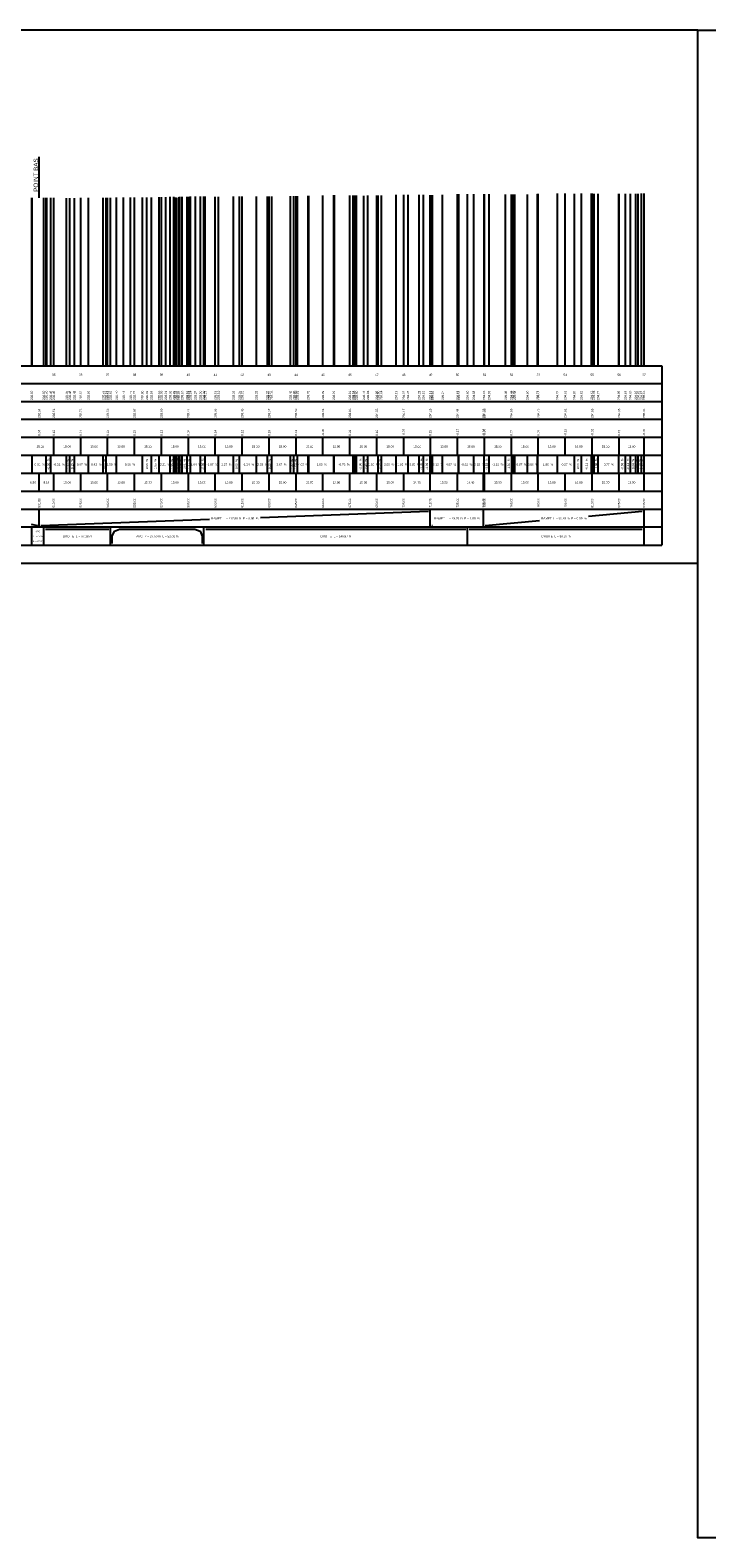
# Model space of a CAD drawing. Extents: x 1616800 to 1632437, y 2248456 to 2251974.
# Tile 353 of 399: x 1620094 to 1620472, y 2249834 to 2250674. Entities that reach past the tile are written whole.
import ezdxf
from ezdxf.enums import TextEntityAlignment as Align

# ---------------------------------------------------------------- set-up
doc = ezdxf.new("R2010")
doc.units = 0
doc.header["$LTSCALE"] = 2
for name, color, linetype in [('01-PAP PTS HAUT PTS BAS PL', 5, 'CONTINUOUS'), ('X-PAP-PL_PL_1_Constructions', 7, 'CONTINUOUS'), ('X-PAP-PL_PL_1_Rappels', 7, 'CONTINUOUS'), ('X-PAP-PL_PL_1_Textes', 7, 'CONTINUOUS'), ('X-PAP-PL_PT_1_MiseEnPage', 7, 'CONTINUOUS')]:
    doc.layers.add(name, color=color, linetype=linetype)
doc.styles.add('arial-200-2mm', font='arial.ttf')
doc.styles.get("Standard").update_dxf_attribs({"font": 'arial.ttf'})

msp = doc.modelspace()

# ---------------------------------------------------------------- linework, layer by layer
at = {"layer": '01-PAP PTS HAUT PTS BAS PL', "color": 1}
msp.add_line((1620099.4901, 2250580.613), (1620099.4901, 2250603.5569), dxfattribs=at)
at = {"layer": 'X-PAP-PL_PL_1_Constructions'}
for p, q in [((1619517.6269, 2250487.0711), (1620446.528, 2250487.0711)), ((1620446.528, 2250487.0711), (1620446.528, 2250387.0711)), ((1620446.528, 2250477.0711), (1619517.6269, 2250477.0711)), ((1620446.528, 2250467.0711), (1619517.6269, 2250467.0711)), ((1620446.528, 2250457.0711), (1619517.6269, 2250457.0711)), ((1620446.528, 2250447.0711), (1619517.6269, 2250447.0711)), ((1620446.528, 2250437.0711), (1619517.6269, 2250437.0711)), ((1620446.528, 2250427.0711), (1619517.6269, 2250427.0711)), ((1620446.528, 2250417.0711), (1619517.6269, 2250417.0711)), ((1620446.528, 2250407.0711), (1619517.6269, 2250407.0711)), ((1620446.528, 2250397.0711), (1619517.6269, 2250397.0711)), ((1619517.6269, 2250387.0711), (1620446.528, 2250387.0711))]:
    msp.add_line(p, q, dxfattribs=at)
at = {"layer": 'X-PAP-PL_PL_1_Constructions', "color": 7}
for p, q in [((1620107.6269, 2250437.0711), (1620107.6269, 2250447.0711)), ((1620122.6269, 2250437.0711), (1620122.6269, 2250447.0711)), ((1620137.6269, 2250437.0711), (1620137.6269, 2250447.0711)), ((1620152.6269, 2250437.0711), (1620152.6269, 2250447.0711)), ((1620167.6269, 2250437.0711), (1620167.6269, 2250447.0711)), ((1620182.6269, 2250437.0711), (1620182.6269, 2250447.0711)), ((1620197.6269, 2250437.0711), (1620197.6269, 2250447.0711)), ((1620212.6269, 2250437.0711), (1620212.6269, 2250447.0711)), ((1620227.6269, 2250437.0711), (1620227.6269, 2250447.0711)), ((1620242.6269, 2250437.0711), (1620242.6269, 2250447.0711)), ((1620257.6269, 2250437.0711), (1620257.6269, 2250447.0711)), ((1620272.6269, 2250437.0711), (1620272.6269, 2250447.0711)), ((1620287.6269, 2250437.0711), (1620287.6269, 2250447.0711)), ((1620302.6269, 2250437.0711), (1620302.6269, 2250447.0711)), ((1620317.6269, 2250437.0711), (1620317.6269, 2250447.0711)), ((1620332.6269, 2250437.0711), (1620332.6269, 2250447.0711)), ((1620347.6269, 2250437.0711), (1620347.6269, 2250447.0711)), ((1620362.6269, 2250437.0711), (1620362.6269, 2250447.0711)), ((1620377.6269, 2250437.0711), (1620377.6269, 2250447.0711)), ((1620392.6269, 2250437.0711), (1620392.6269, 2250447.0711)), ((1620407.6269, 2250437.0711), (1620407.6269, 2250447.0711)), ((1620422.6269, 2250437.0711), (1620422.6269, 2250447.0711)), ((1620436.528, 2250437.0711), (1620436.528, 2250447.0711)), ((1620095.665, 2250427.0711), (1620095.665, 2250437.0711)), ((1620103.4447, 2250427.0711), (1620103.4447, 2250437.0711)), ((1620105.9541, 2250427.0711), (1620105.9541, 2250437.0711)), ((1620114.7889, 2250427.0711), (1620114.7889, 2250437.0711)), ((1620116.5414, 2250427.0711), (1620116.5414, 2250437.0711)), ((1620119.1658, 2250427.0711), (1620119.1658, 2250437.0711)), ((1620126.9932, 2250427.0711), (1620126.9932, 2250437.0711)), ((1620135.1966, 2250427.0711), (1620135.1966, 2250437.0711)), ((1620136.7956, 2250427.0711), (1620136.7956, 2250437.0711)), ((1620142.6588, 2250427.0711), (1620142.6588, 2250437.0711)), ((1620157.0162, 2250427.0711), (1620157.0162, 2250437.0711)), ((1620162.0935, 2250427.0711), (1620162.0935, 2250437.0711)), ((1620166.2853, 2250427.0711), (1620166.2853, 2250437.0711)), ((1620172.5169, 2250427.0711), (1620172.5169, 2250437.0711)), ((1620174.5859, 2250427.0711), (1620174.5859, 2250437.0711)), ((1620175.5604, 2250427.0711), (1620175.5604, 2250437.0711)), ((1620176.1866, 2250427.0711), (1620176.1866, 2250437.0711)), ((1620177.4369, 2250427.0711), (1620177.4369, 2250437.0711)), ((1620177.9296, 2250427.0711), (1620177.9296, 2250437.0711)), ((1620179.1448, 2250427.0711), (1620179.1448, 2250437.0711)), ((1620181.9582, 2250427.0711), (1620181.9582, 2250437.0711)), ((1620183.7786, 2250427.0711), (1620183.7786, 2250437.0711)), ((1620189.4185, 2250427.0711), (1620189.4185, 2250437.0711)), ((1620191.9613, 2250427.0711), (1620191.9613, 2250437.0711)), ((1620199.4143, 2250427.0711), (1620199.4143, 2250437.0711)), ((1620207.8151, 2250427.0711), (1620207.8151, 2250437.0711)), ((1620211.162, 2250427.0711), (1620211.162, 2250437.0711)), ((1620220.58, 2250427.0711), (1620220.58, 2250437.0711)), ((1620226.6941, 2250427.0711), (1620226.6941, 2250437.0711)), ((1620229.0523, 2250427.0711), (1620229.0523, 2250437.0711)), ((1620239.553, 2250427.0711), (1620239.553, 2250437.0711)), ((1620241.4849, 2250427.0711), (1620241.4849, 2250437.0711)), ((1620243.3972, 2250427.0711), (1620243.3972, 2250437.0711)), ((1620249.3872, 2250427.0711), (1620249.3872, 2250437.0711)), ((1620249.7593, 2250427.0711), (1620249.7593, 2250437.0711)), ((1620263.6981, 2250427.0711), (1620263.6981, 2250437.0711)), ((1620263.8495, 2250427.0711), (1620263.8495, 2250437.0711)), ((1620274.4743, 2250427.0711), (1620274.4743, 2250437.0711)), ((1620275.1736, 2250427.0711), (1620275.1736, 2250437.0711)), ((1620276.3626, 2250427.0711), (1620276.3626, 2250437.0711)), ((1620280.4443, 2250427.0711), (1620280.4443, 2250437.0711)), ((1620282.6794, 2250427.0711), (1620282.6794, 2250437.0711)), ((1620288.4433, 2250427.0711), (1620288.4433, 2250437.0711)), ((1620290.1486, 2250427.0711), (1620290.1486, 2250437.0711)), ((1620298.4415, 2250427.0711), (1620298.4415, 2250437.0711)), ((1620305.0083, 2250427.0711), (1620305.0083, 2250437.0711)), ((1620311.2224, 2250427.0711), (1620311.2224, 2250437.0711)), ((1620313.6588, 2250427.0711), (1620313.6588, 2250437.0711)), ((1620317.3726, 2250427.0711), (1620317.3726, 2250437.0711)), ((1620318.1631, 2250427.0711), (1620318.1631, 2250437.0711)), ((1620318.6832, 2250427.0711), (1620318.6832, 2250437.0711)), ((1620324.2858, 2250427.0711), (1620324.2858, 2250437.0711)), ((1620333.2226, 2250427.0711), (1620333.2226, 2250437.0711)), ((1620333.3468, 2250427.0711), (1620333.3468, 2250437.0711)), ((1620341.6569, 2250427.0711), (1620341.6569, 2250437.0711)), ((1620347.3788, 2250427.0711), (1620347.3788, 2250437.0711)), ((1620350.1985, 2250427.0711), (1620350.1985, 2250437.0711)), ((1620359.3908, 2250427.0711), (1620359.3908, 2250437.0711)), ((1620362.9195, 2250427.0711), (1620362.9195, 2250437.0711)), ((1620363.717, 2250427.0711), (1620363.717, 2250437.0711)), ((1620364.5412, 2250427.0711), (1620364.5412, 2250437.0711)), ((1620371.5709, 2250427.0711), (1620371.5709, 2250437.0711)), ((1620377.0841, 2250427.0711), (1620377.0841, 2250437.0711)), ((1620377.2941, 2250427.0711), (1620377.2941, 2250437.0711)), ((1620388.248, 2250427.0711), (1620388.248, 2250437.0711)), ((1620397.728, 2250427.0711), (1620397.728, 2250437.0711)), ((1620401.7124, 2250427.0711), (1620401.7124, 2250437.0711)), ((1620407.3412, 2250427.0711), (1620407.3412, 2250437.0711)), ((1620408.4539, 2250427.0711), (1620408.4539, 2250437.0711)), ((1620408.7361, 2250427.0711), (1620408.7361, 2250437.0711)), ((1620410.9285, 2250427.0711), (1620410.9285, 2250437.0711)), ((1620422.4322, 2250427.0711), (1620422.4322, 2250437.0711)), ((1620426.2231, 2250427.0711), (1620426.2231, 2250437.0711)), ((1620428.9197, 2250427.0711), (1620428.9197, 2250437.0711)), ((1620431.9748, 2250427.0711), (1620431.9748, 2250437.0711)), ((1620433.2976, 2250427.0711), (1620433.2976, 2250437.0711)), ((1620435.1396, 2250427.0711), (1620435.1396, 2250437.0711)), ((1620436.528, 2250427.0711), (1620436.528, 2250437.0711)), ((1620099.4901, 2250417.0711), (1620099.4901, 2250427.0711)), ((1620107.6269, 2250417.0711), (1620107.6269, 2250427.0711)), ((1620122.6269, 2250417.0711), (1620122.6269, 2250427.0711)), ((1620137.6269, 2250417.0711), (1620137.6269, 2250427.0711)), ((1620152.6269, 2250417.0711), (1620152.6269, 2250427.0711)), ((1620167.6269, 2250417.0711), (1620167.6269, 2250427.0711)), ((1620182.6269, 2250417.0711), (1620182.6269, 2250427.0711)), ((1620197.6269, 2250417.0711), (1620197.6269, 2250427.0711)), ((1620212.6269, 2250417.0711), (1620212.6269, 2250427.0711)), ((1620227.6269, 2250417.0711), (1620227.6269, 2250427.0711)), ((1620242.6269, 2250417.0711), (1620242.6269, 2250427.0711)), ((1620257.6269, 2250417.0711), (1620257.6269, 2250427.0711)), ((1620272.6269, 2250417.0711), (1620272.6269, 2250427.0711)), ((1620287.6269, 2250417.0711), (1620287.6269, 2250427.0711)), ((1620302.6269, 2250417.0711), (1620302.6269, 2250427.0711)), ((1620317.3726, 2250417.0711), (1620317.3726, 2250427.0711)), ((1620332.6269, 2250417.0711), (1620332.6269, 2250427.0711)), ((1620347.0764, 2250417.0711), (1620347.0764, 2250427.0711)), ((1620347.6269, 2250417.0711), (1620347.6269, 2250427.0711)), ((1620362.6269, 2250417.0711), (1620362.6269, 2250427.0711)), ((1620377.6269, 2250417.0711), (1620377.6269, 2250427.0711)), ((1620392.6269, 2250417.0711), (1620392.6269, 2250427.0711)), ((1620407.6269, 2250417.0711), (1620407.6269, 2250427.0711)), ((1620422.6269, 2250417.0711), (1620422.6269, 2250427.0711)), ((1620436.528, 2250417.0711), (1620436.528, 2250427.0711)), ((1620099.4901, 2250397.0711), (1620099.4901, 2250407.0711)), ((1620317.3726, 2250397.0711), (1620317.3726, 2250407.0711)), ((1620347.0764, 2250397.0711), (1620347.0764, 2250407.0711)), ((1620436.528, 2250397.0711), (1620436.528, 2250407.0711)), ((1620095.3751, 2250387.0711), (1620095.3751, 2250397.0711)), ((1620102.0712, 2250387.0711), (1620102.0712, 2250397.0711)), ((1620139.2556, 2250387.0711), (1620139.2556, 2250397.0711)), ((1620191.2805, 2250387.0711), (1620191.2805, 2250397.0711)), ((1620338.1548, 2250387.0711), (1620338.1548, 2250397.0711)), ((1620436.528, 2250387.0711), (1620436.528, 2250397.0711))]:
    msp.add_line(p, q, dxfattribs=at)
at = {"layer": 'X-PAP-PL_PL_1_Constructions', "color": 1}
for p, q in [((1620222.7341, 2250402.6011), (1620316.3726, 2250406.0711)), ((1620346.0611, 2250406.0667), (1620346.0764, 2250406.0711)), ((1620405.6388, 2250403.3369), (1620435.528, 2250406.0711)), ((1620094.9868, 2250398.875), (1620098.4901, 2250398.0711)), ((1620100.4901, 2250398.0711), (1620194.3635, 2250401.5498)), ((1620318.3726, 2250398.0711), (1620318.6229, 2250398.1434)), ((1620348.0764, 2250398.0711), (1620378.2006, 2250400.8268))]:
    msp.add_line(p, q, dxfattribs=at)
at = {"layer": 'X-PAP-PL_PL_1_Constructions', "flags": 128}
msp.add_lwpolyline([(1619497.6269, 2250377.0711), (1620466.528, 2250377.0711), (1620466.528, 2250674.0711), (1619497.6269, 2250674.0711)], close=True, dxfattribs=at)
at = {"layer": 'X-PAP-PL_PL_1_Constructions', "color": 8, "flags": 128}
for points in [[(1620103.0712, 2250396.0711), (1620138.2556, 2250396.0711)], [(1620140.2556, 2250388.0711), (1620140.2556, 2250392.0711), (1620141.4272, 2250394.8995), (1620144.2556, 2250396.0711), (1620186.2805, 2250396.0711), (1620189.1089, 2250394.8995), (1620190.2805, 2250392.0711), (1620190.2805, 2250388.0711)], [(1620192.2805, 2250396.0711), (1620337.1548, 2250396.0711)], [(1620339.1548, 2250396.0711), (1620435.528, 2250396.0711)]]:
    msp.add_lwpolyline(points, dxfattribs=at)
at = {"layer": 'X-PAP-PL_PL_1_Rappels', "color": 7, "linetype": 'Continuous'}
for p, q in [((1620095.3751, 2250487.0711), (1620095.3751, 2250580.5753)), ((1620095.665, 2250487.0711), (1620095.665, 2250580.5742)), ((1620102.0712, 2250487.0711), (1620102.0712, 2250580.5755)), ((1620103.4447, 2250487.0711), (1620103.4447, 2250580.575)), ((1620103.8153, 2250487.0711), (1620103.8153, 2250580.5734)), ((1620105.9541, 2250487.0711), (1620105.9541, 2250580.5658)), ((1620107.6269, 2250487.0711), (1620107.6269, 2250580.5572)), ((1620107.6269, 2250487.0711), (1620107.6269, 2250580.5572)), ((1620114.7889, 2250487.0711), (1620114.7889, 2250580.5204)), ((1620116.5414, 2250487.0711), (1620116.5414, 2250580.5505)), ((1620119.1658, 2250487.0711), (1620119.1658, 2250580.5556)), ((1620122.6269, 2250487.0711), (1620122.6269, 2250580.589)), ((1620122.6269, 2250487.0711), (1620122.6269, 2250580.589)), ((1620126.9932, 2250487.0711), (1620126.9932, 2250580.6311)), ((1620135.1966, 2250487.0711), (1620135.1966, 2250580.6653)), ((1620136.7956, 2250487.0711), (1620136.7956, 2250580.681)), ((1620137.6269, 2250487.0711), (1620137.6269, 2250580.6932)), ((1620137.6269, 2250487.0711), (1620137.6269, 2250580.6932)), ((1620139.2556, 2250487.0711), (1620139.2556, 2250580.7173)), ((1620142.6588, 2250487.0711), (1620142.6588, 2250580.7691)), ((1620146.5494, 2250487.0711), (1620146.5494, 2250580.7967)), ((1620150.4401, 2250487.0711), (1620150.4401, 2250580.8244)), ((1620152.6269, 2250487.0711), (1620152.6269, 2250580.8379)), ((1620152.6269, 2250487.0711), (1620152.6269, 2250580.8379)), ((1620157.0162, 2250487.0711), (1620157.0162, 2250580.8666)), ((1620159.5548, 2250487.0711), (1620159.5548, 2250580.8911)), ((1620162.0935, 2250487.0711), (1620162.0935, 2250580.9155)), ((1620166.2853, 2250487.0711), (1620166.2853, 2250580.9972)), ((1620167.6269, 2250487.0711), (1620167.6269, 2250581.0272)), ((1620167.6269, 2250487.0711), (1620167.6269, 2250581.0272)), ((1620170.0719, 2250487.0711), (1620170.0719, 2250581.0811)), ((1620172.5169, 2250487.0711), (1620172.5169, 2250581.1349)), ((1620174.5859, 2250487.0711), (1620174.5859, 2250581.1637)), ((1620175.5604, 2250487.0711), (1620175.5604, 2250580.8397)), ((1620176.1866, 2250487.0711), (1620176.1866, 2250580.6655)), ((1620177.4369, 2250487.0711), (1620177.4369, 2250580.9381)), ((1620177.9296, 2250487.0711), (1620177.9296, 2250581.1435)), ((1620179.1448, 2250487.0711), (1620179.1448, 2250581.171)), ((1620181.9582, 2250487.0711), (1620181.9582, 2250581.2276)), ((1620182.6269, 2250487.0711), (1620182.6269, 2250581.2597)), ((1620182.6269, 2250487.0711), (1620182.6269, 2250581.2597)), ((1620183.7786, 2250487.0711), (1620183.7786, 2250581.3141)), ((1620186.5986, 2250487.0711), (1620186.5986, 2250581.3436)), ((1620189.4185, 2250487.0711), (1620189.4185, 2250581.373)), ((1620191.2805, 2250487.0711), (1620191.2805, 2250581.3677)), ((1620191.9613, 2250487.0711), (1620191.9613, 2250581.3654)), ((1620197.6269, 2250487.0711), (1620197.6269, 2250581.2592)), ((1620197.6269, 2250487.0711), (1620197.6269, 2250581.2592)), ((1620199.4143, 2250487.0711), (1620199.4143, 2250581.2257)), ((1620207.8151, 2250487.0711), (1620207.8151, 2250581.4167)), ((1620211.162, 2250487.0711), (1620211.162, 2250581.4183)), ((1620212.6269, 2250487.0711), (1620212.6269, 2250581.4001)), ((1620212.6269, 2250487.0711), (1620212.6269, 2250581.4001)), ((1620220.58, 2250487.0711), (1620220.58, 2250581.3014)), ((1620226.6941, 2250487.0711), (1620226.6941, 2250581.4436)), ((1620227.6269, 2250487.0711), (1620227.6269, 2250581.4459)), ((1620227.6269, 2250487.0711), (1620227.6269, 2250581.4459)), ((1620229.0523, 2250487.0711), (1620229.0523, 2250581.4494)), ((1620239.553, 2250487.0711), (1620239.553, 2250581.5196)), ((1620241.4849, 2250487.0711), (1620241.4849, 2250581.5481)), ((1620242.6269, 2250487.0711), (1620242.6269, 2250581.5707)), ((1620242.6269, 2250487.0711), (1620242.6269, 2250581.5707)), ((1620243.3972, 2250487.0711), (1620243.3972, 2250581.586)), ((1620249.3872, 2250487.0711), (1620249.3872, 2250581.8273)), ((1620249.7593, 2250487.0711), (1620249.7593, 2250581.8316)), ((1620257.6269, 2250487.0711), (1620257.6269, 2250581.9602)), ((1620257.6269, 2250487.0711), (1620257.6269, 2250581.9602)), ((1620263.6981, 2250487.0711), (1620263.6981, 2250582.0593)), ((1620263.8495, 2250487.0711), (1620263.8495, 2250582.0594)), ((1620264.1081, 2250487.0711), (1620264.1081, 2250582.0576)), ((1620272.6269, 2250487.0711), (1620272.6269, 2250581.9924)), ((1620272.6269, 2250487.0711), (1620272.6269, 2250581.9924)), ((1620274.4743, 2250487.0711), (1620274.4743, 2250581.9782)), ((1620275.1736, 2250487.0711), (1620275.1736, 2250581.972)), ((1620276.3626, 2250487.0711), (1620276.3626, 2250581.9732)), ((1620280.4443, 2250487.0711), (1620280.4443, 2250581.8547)), ((1620282.6794, 2250487.0711), (1620282.6794, 2250581.9096)), ((1620287.6269, 2250487.0711), (1620287.6269, 2250581.9593)), ((1620287.6269, 2250487.0711), (1620287.6269, 2250581.9593)), ((1620288.4433, 2250487.0711), (1620288.4433, 2250581.9675)), ((1620290.1486, 2250487.0711), (1620290.1486, 2250582.0116)), ((1620298.4415, 2250487.0711), (1620298.4415, 2250582.2598)), ((1620302.6269, 2250487.0711), (1620302.6269, 2250582.3041)), ((1620302.6269, 2250487.0711), (1620302.6269, 2250582.3041)), ((1620305.0083, 2250487.0711), (1620305.0083, 2250582.3293)), ((1620311.2224, 2250487.0711), (1620311.2224, 2250582.2887)), ((1620313.6588, 2250487.0711), (1620313.6588, 2250582.2594)), ((1620317.3726, 2250487.0711), (1620317.3726, 2250582.2077)), ((1620317.6269, 2250487.0711), (1620317.6269, 2250582.206)), ((1620317.6269, 2250487.0711), (1620317.6269, 2250582.206)), ((1620318.1631, 2250487.0711), (1620318.1631, 2250582.2023)), ((1620318.6832, 2250487.0711), (1620318.6832, 2250582.2238)), ((1620324.2858, 2250487.0711), (1620324.2858, 2250582.3424)), ((1620332.6269, 2250487.0711), (1620332.6269, 2250582.6818)), ((1620332.6269, 2250487.0711), (1620332.6269, 2250582.6818)), ((1620333.2226, 2250487.0711), (1620333.2226, 2250582.7061)), ((1620333.3468, 2250487.0711), (1620333.3468, 2250582.6967)), ((1620338.1548, 2250487.0711), (1620338.1548, 2250582.6711)), ((1620341.6569, 2250487.0711), (1620341.6569, 2250582.6536)), ((1620347.3788, 2250487.0711), (1620347.3788, 2250582.7004)), ((1620347.6269, 2250487.0711), (1620347.6269, 2250582.6966)), ((1620347.6269, 2250487.0711), (1620347.6269, 2250582.6966)), ((1620350.1985, 2250487.0711), (1620350.1985, 2250582.6573)), ((1620359.3908, 2250487.0711), (1620359.3908, 2250582.551)), ((1620362.6269, 2250487.0711), (1620362.6269, 2250582.5075)), ((1620362.6269, 2250487.0711), (1620362.6269, 2250582.5075)), ((1620362.9195, 2250487.0711), (1620362.9195, 2250582.5035)), ((1620363.717, 2250487.0711), (1620363.717, 2250582.5018)), ((1620364.5412, 2250487.0711), (1620364.5412, 2250582.5111)), ((1620371.5709, 2250487.0711), (1620371.5709, 2250582.5723)), ((1620377.0841, 2250487.0711), (1620377.0841, 2250582.785)), ((1620377.2941, 2250487.0711), (1620377.2941, 2250582.7874)), ((1620377.6269, 2250487.0711), (1620377.6269, 2250582.7936)), ((1620377.6269, 2250487.0711), (1620377.6269, 2250582.7936)), ((1620388.248, 2250487.0711), (1620388.248, 2250582.9914)), ((1620392.6269, 2250487.0711), (1620392.6269, 2250582.9797)), ((1620392.6269, 2250487.0711), (1620392.6269, 2250582.9797)), ((1620397.728, 2250487.0711), (1620397.728, 2250582.966)), ((1620401.7124, 2250487.0711), (1620401.7124, 2250583.0052)), ((1620407.3412, 2250487.0711), (1620407.3412, 2250582.999)), ((1620407.6269, 2250487.0711), (1620407.6269, 2250582.977)), ((1620407.6269, 2250487.0711), (1620407.6269, 2250582.977)), ((1620408.4539, 2250487.0711), (1620408.4539, 2250582.9136)), ((1620408.7361, 2250487.0711), (1620408.7361, 2250582.8649)), ((1620410.9285, 2250487.0711), (1620410.9285, 2250582.8413)), ((1620422.4322, 2250487.0711), (1620422.4322, 2250582.9297)), ((1620422.6269, 2250487.0711), (1620422.6269, 2250582.9285)), ((1620422.6269, 2250487.0711), (1620422.6269, 2250582.9285)), ((1620426.2231, 2250487.0711), (1620426.2231, 2250582.9077)), ((1620428.9197, 2250487.0711), (1620428.9197, 2250582.9047)), ((1620431.9748, 2250487.0711), (1620431.9748, 2250582.9211)), ((1620433.2976, 2250487.0711), (1620433.2976, 2250582.953)), ((1620435.1396, 2250487.0711), (1620435.1396, 2250583.0396)), ((1620436.528, 2250487.0711), (1620436.528, 2250583.1003)), ((1620436.528, 2250487.0711), (1620436.528, 2250583.1003))]:
    msp.add_line(p, q, dxfattribs=at)
at = {"layer": 'X-PAP-PL_PT_1_MiseEnPage', "flags": 128}
msp.add_lwpolyline([(1620466.528, 2250674.0711), (1621654.528, 2250674.0711), (1621654.528, 2249834.0711), (1620466.528, 2249834.0711)], close=True, dxfattribs=at)

# ---------------------------------------------------------------- texts
at = {"layer": '01-PAP PTS HAUT PTS BAS PL', "color": 1, "insert": (1620096.416, 2250584.0259), "char_height": 2.5, "attachment_point": 1, "rotation": 90}
msp.add_mtext_dynamic_manual_height_columns('POINT BAS', width=34.233085, gutter_width=12.5, heights=[0], dxfattribs=at)
at = {"layer": 'X-PAP-PL_PL_1_Textes', "color": 8, "style": 'arial-200-2mm'}
for s, p in [('35', (1620107.6269, 2250482.0711)), ('36', (1620122.6269, 2250482.0711)), ('37', (1620137.6269, 2250482.0711)), ('38', (1620152.6269, 2250482.0711)), ('39', (1620167.6269, 2250482.0711)), ('40', (1620182.6269, 2250482.0711)), ('41', (1620197.6269, 2250482.0711)), ('42', (1620212.6269, 2250482.0711)), ('43', (1620227.6269, 2250482.0711)), ('44', (1620242.6269, 2250482.0711)), ('45', (1620257.6269, 2250482.0711)), ('46', (1620272.6269, 2250482.0711)), ('47', (1620287.6269, 2250482.0711)), ('48', (1620302.6269, 2250482.0711)), ('49', (1620317.6269, 2250482.0711)), ('50', (1620332.6269, 2250482.0711)), ('51', (1620347.6269, 2250482.0711)), ('52', (1620362.6269, 2250482.0711)), ('53', (1620377.6269, 2250482.0711)), ('54', (1620392.6269, 2250482.0711)), ('55', (1620407.6269, 2250482.0711)), ('56', (1620422.6269, 2250482.0711)), ('57', (1620436.528, 2250482.0711)), ('15.00', (1620100.1269, 2250442.0711)), ('15.00', (1620115.1269, 2250442.0711)), ('15.00', (1620130.1269, 2250442.0711)), ('15.00', (1620145.1269, 2250442.0711)), ('15.00', (1620160.1269, 2250442.0711)), ('15.00', (1620175.1269, 2250442.0711)), ('15.00', (1620190.1269, 2250442.0711)), ('15.00', (1620205.1269, 2250442.0711)), ('15.00', (1620220.1269, 2250442.0711)), ('15.00', (1620235.1269, 2250442.0711)), ('15.00', (1620250.1269, 2250442.0711)), ('15.00', (1620265.1269, 2250442.0711)), ('15.00', (1620280.1269, 2250442.0711)), ('15.00', (1620295.1269, 2250442.0711)), ('15.00', (1620310.1269, 2250442.0711)), ('15.00', (1620325.1269, 2250442.0711)), ('15.00', (1620340.1269, 2250442.0711)), ('15.00', (1620355.1269, 2250442.0711)), ('15.00', (1620370.1269, 2250442.0711)), ('15.00', (1620385.1269, 2250442.0711)), ('15.00', (1620400.1269, 2250442.0711)), ('15.00', (1620415.1269, 2250442.0711)), ('13.90', (1620429.5775, 2250442.0711)), (' 0.01  %', (1620099.5549, 2250432.0711)), (' -0.51  %', (1620110.3715, 2250432.0711)), (' 0.97  %', (1620123.0795, 2250432.0711)), (' 0.42  %', (1620131.0949, 2250432.0711)), (' 1.50  %', (1620139.7272, 2250432.0711)), (' 0.68  %', (1620149.8375, 2250432.0711)), (' 2.21  %', (1620169.4011, 2250432.0711)), (' 1.04  %', (1620186.5986, 2250432.0711)), (' -1.87  %', (1620195.6878, 2250432.0711)), (' 2.27  %', (1620203.6147, 2250432.0711)), (' -1.24  %', (1620215.871, 2250432.0711)), (' 2.33  %', (1620223.637, 2250432.0711)), (' 0.67  %', (1620234.3026, 2250432.0711)), (' 4.03  %', (1620246.3922, 2250432.0711)), (' 1.63  %', (1620256.7287, 2250432.0711)), (' -0.76  %', (1620269.1619, 2250432.0711)), (' 1.00  %', (1620285.5613, 2250432.0711)), (' 2.99  %', (1620294.295, 2250432.0711)), (' 1.06  %', (1620301.7249, 2250432.0711)), (' -0.65  %', (1620308.1153, 2250432.0711)), (' 2.12  %', (1620321.4845, 2250432.0711)), (' 4.07  %', (1620328.7542, 2250432.0711)), (' -0.52  %', (1620337.5019, 2250432.0711)), (' 0.82  %', (1620344.5179, 2250432.0711)), (' -1.16  %', (1620354.7947, 2250432.0711)), (' 0.87  %', (1620368.056, 2250432.0711)), (' 3.86  %', (1620374.3275, 2250432.0711)), (' 1.86  %', (1620382.7711, 2250432.0711)), (' -0.27  %', (1620392.988, 2250432.0711)), (' 0.77  %', (1620416.6804, 2250432.0711))]:
    msp.add_text(s, height=1.2, dxfattribs=at).set_placement(p, align=Align.MIDDLE_CENTER)
for s, p in [('202.50', (1620095.3751, 2250468.0711)), ('202.50', (1620102.0712, 2250468.0711)), ('202.50', (1620103.4447, 2250468.0711)), ('202.49', (1620105.9541, 2250468.0711)), ('202.49', (1620107.6269, 2250468.0711)), ('202.45', (1620114.7889, 2250468.0711)), ('202.48', (1620116.5414, 2250468.0711)), ('202.48', (1620119.1658, 2250468.0711)), ('202.52', (1620122.6269, 2250468.0711)), ('202.56', (1620126.9932, 2250468.0711)), ('202.59', (1620135.1966, 2250468.0711)), ('202.61', (1620136.7956, 2250468.0711)), ('202.62', (1620137.6269, 2250468.0711)), ('202.65', (1620139.2556, 2250468.0711)), ('202.70', (1620142.6588, 2250468.0711)), ('202.73', (1620146.5494, 2250468.0711)), ('202.75', (1620150.4401, 2250468.0711)), ('202.77', (1620152.6269, 2250468.0711)), ('202.80', (1620157.0162, 2250468.0711)), ('202.82', (1620159.5548, 2250468.0711)), ('202.84', (1620162.0935, 2250468.0711)), ('202.93', (1620166.2853, 2250468.0711)), ('202.96', (1620167.6269, 2250468.0711)), ('203.01', (1620170.0719, 2250468.0711)), ('203.06', (1620172.5169, 2250468.0711)), ('203.09', (1620174.5859, 2250468.0711)), ('202.77', (1620175.5604, 2250468.0711)), ('202.59', (1620176.1866, 2250468.0711)), ('202.87', (1620177.4369, 2250468.0711)), ('203.10', (1620179.1448, 2250468.0711)), ('203.16', (1620181.9582, 2250468.0711)), ('203.19', (1620182.6269, 2250468.0711)), ('203.24', (1620183.7786, 2250468.0711)), ('203.27', (1620186.5986, 2250468.0711)), ('203.30', (1620189.4185, 2250468.0711)), ('203.30', (1620191.2805, 2250468.0711)), ('203.29', (1620191.9613, 2250468.0711)), ('203.19', (1620197.6269, 2250468.0711)), ('203.15', (1620199.4143, 2250468.0711)), ('203.35', (1620207.8151, 2250468.0711)), ('203.35', (1620211.162, 2250468.0711)), ('203.33', (1620212.6269, 2250468.0711)), ('203.23', (1620220.58, 2250468.0711)), ('203.37', (1620226.6941, 2250468.0711)), ('203.37', (1620227.6269, 2250468.0711)), ('203.38', (1620229.0523, 2250468.0711)), ('203.45', (1620239.553, 2250468.0711)), ('203.48', (1620241.4849, 2250468.0711)), ('203.50', (1620242.6269, 2250468.0711)), ('203.51', (1620243.3972, 2250468.0711)), ('203.76', (1620249.3872, 2250468.0711)), ('203.89', (1620257.6269, 2250468.0711)), ('203.99', (1620263.6981, 2250468.0711)), ('203.92', (1620272.6269, 2250468.0711)), ('203.91', (1620274.4743, 2250468.0711)), ('203.90', (1620275.1736, 2250468.0711)), ('203.90', (1620276.3626, 2250468.0711)), ('203.78', (1620280.4443, 2250468.0711)), ('203.84', (1620282.6794, 2250468.0711)), ('203.89', (1620287.6269, 2250468.0711)), ('203.90', (1620288.4433, 2250468.0711)), ('203.94', (1620290.1486, 2250468.0711)), ('204.19', (1620298.4415, 2250468.0711)), ('204.23', (1620302.6269, 2250468.0711)), ('204.26', (1620305.0083, 2250468.0711)), ('204.22', (1620311.2224, 2250468.0711)), ('204.19', (1620313.6588, 2250468.0711)), ('204.14', (1620317.3726, 2250468.0711)), ('204.13', (1620318.1631, 2250468.0711)), ('204.15', (1620318.6832, 2250468.0711)), ('204.27', (1620324.2858, 2250468.0711)), ('204.61', (1620332.6269, 2250468.0711)), ('204.63', (1620333.2226, 2250468.0711)), ('204.60', (1620338.1548, 2250468.0711)), ('204.58', (1620341.6569, 2250468.0711)), ('204.63', (1620347.3788, 2250468.0711)), ('204.59', (1620350.1985, 2250468.0711)), ('204.48', (1620359.3908, 2250468.0711)), ('204.44', (1620362.6269, 2250468.0711)), ('204.43', (1620363.717, 2250468.0711)), ('204.44', (1620364.5412, 2250468.0711)), ('204.50', (1620371.5709, 2250468.0711)), ('204.71', (1620377.0841, 2250468.0711)), ('204.72', (1620377.6269, 2250468.0711)), ('204.92', (1620388.248, 2250468.0711)), ('204.91', (1620392.6269, 2250468.0711)), ('204.89', (1620397.728, 2250468.0711)), ('204.93', (1620401.7124, 2250468.0711)), ('204.93', (1620407.3412, 2250468.0711)), ('204.84', (1620408.4539, 2250468.0711)), ('204.77', (1620410.9285, 2250468.0711)), ('204.86', (1620422.4322, 2250468.0711)), ('204.84', (1620426.2231, 2250468.0711)), ('204.83', (1620428.9197, 2250468.0711)), ('204.85', (1620431.9748, 2250468.0711)), ('204.88', (1620433.2976, 2250468.0711)), ('204.97', (1620435.1396, 2250468.0711)), ('205.03', (1620436.528, 2250468.0711))]:
    msp.add_text(s, height=1.2, rotation=90, dxfattribs=at).set_placement(p, align=Align.MIDDLE_LEFT)
at = {"layer": 'X-PAP-PL_PL_1_Textes', "color": 1, "style": 'arial-200-2mm'}
for s, p in [('202.54', (1620099.4901, 2250458.0711)), ('202.61', (1620107.6269, 2250458.0711)), ('202.73', (1620122.6269, 2250458.0711)), ('202.85', (1620137.6269, 2250458.0711)), ('202.97', (1620152.6269, 2250458.0711)), ('203.09', (1620167.6269, 2250458.0711)), ('203.21', (1620182.6269, 2250458.0711)), ('203.33', (1620197.6269, 2250458.0711)), ('203.45', (1620212.6269, 2250458.0711)), ('203.57', (1620227.6269, 2250458.0711)), ('203.69', (1620242.6269, 2250458.0711)), ('203.81', (1620257.6269, 2250458.0711)), ('203.93', (1620272.6269, 2250458.0711)), ('204.05', (1620287.6269, 2250458.0711)), ('204.17', (1620302.6269, 2250458.0711)), ('204.28', (1620317.3726, 2250458.0711)), ('204.44', (1620332.6269, 2250458.0711)), ('204.58', (1620347.0764, 2250458.0711)), ('204.58', (1620347.6269, 2250458.0711)), ('204.66', (1620362.6269, 2250458.0711)), ('204.73', (1620377.6269, 2250458.0711)), ('204.81', (1620392.6269, 2250458.0711)), ('204.88', (1620407.6269, 2250458.0711)), ('204.96', (1620422.6269, 2250458.0711)), ('205.03', (1620436.528, 2250458.0711)), ('0.04', (1620099.4901, 2250448.0711)), ('0.12', (1620107.6269, 2250448.0711)), ('0.21', (1620122.6269, 2250448.0711)), ('0.22', (1620137.6269, 2250448.0711)), ('0.20', (1620152.6269, 2250448.0711)), ('0.13', (1620167.6269, 2250448.0711)), ('0.02', (1620182.6269, 2250448.0711)), ('0.14', (1620197.6269, 2250448.0711)), ('0.12', (1620212.6269, 2250448.0711)), ('0.19', (1620227.6269, 2250448.0711)), ('0.19', (1620242.6269, 2250448.0711)), ('-0.08', (1620257.6269, 2250448.0711)), ('0.01', (1620272.6269, 2250448.0711)), ('0.16', (1620287.6269, 2250448.0711)), ('-0.07', (1620302.6269, 2250448.0711)), ('0.15', (1620317.3726, 2250448.0711)), ('-0.17', (1620332.6269, 2250448.0711)), ('-0.04', (1620347.0764, 2250448.0711)), ('-0.04', (1620347.6269, 2250448.0711)), ('0.22', (1620362.6269, 2250448.0711)), ('0.01', (1620377.6269, 2250448.0711)), ('-0.10', (1620392.6269, 2250448.0711)), ('-0.02', (1620407.6269, 2250448.0711)), ('0.10', (1620422.6269, 2250448.0711)), ('-0.00', (1620436.528, 2250448.0711)), ('501.86', (1620099.4901, 2250408.0711)), ('510.00', (1620107.6269, 2250408.0711)), ('525.00', (1620122.6269, 2250408.0711)), ('540.00', (1620137.6269, 2250408.0711)), ('555.00', (1620152.6269, 2250408.0711)), ('570.00', (1620167.6269, 2250408.0711)), ('585.00', (1620182.6269, 2250408.0711)), ('600.00', (1620197.6269, 2250408.0711)), ('615.00', (1620212.6269, 2250408.0711)), ('630.00', (1620227.6269, 2250408.0711)), ('645.00', (1620242.6269, 2250408.0711)), ('660.00', (1620257.6269, 2250408.0711)), ('675.00', (1620272.6269, 2250408.0711)), ('690.00', (1620287.6269, 2250408.0711)), ('705.00', (1620302.6269, 2250408.0711)), ('719.75', (1620317.3726, 2250408.0711)), ('735.00', (1620332.6269, 2250408.0711)), ('749.45', (1620347.0764, 2250408.0711)), ('750.00', (1620347.6269, 2250408.0711)), ('765.00', (1620362.6269, 2250408.0711)), ('780.00', (1620377.6269, 2250408.0711)), ('795.00', (1620392.6269, 2250408.0711)), ('810.00', (1620407.6269, 2250408.0711)), ('825.00', (1620422.6269, 2250408.0711)), ('838.90', (1620436.528, 2250408.0711))]:
    msp.add_text(s, height=1.2, rotation=90, dxfattribs=at).set_placement(p, align=Align.MIDDLE_LEFT)
at = {"layer": 'X-PAP-PL_PL_1_Textes', "color": 8, "style": 'arial-200-2mm'}
for s, p in [(' -0.36  %', (1620104.6994, 2250432.0711)), (' 1.72  %', (1620115.6651, 2250432.0711)), (' 0.19  %', (1620117.8536, 2250432.0711)), (' 0.98  %', (1620135.9961, 2250432.0711)), (' 0.96  %', (1620159.5548, 2250432.0711)), (' 1.95  %', (1620164.1894, 2250432.0711)), (' 1.39  %', (1620173.5514, 2250432.0711)), (' 21.81  %', (1620176.8117, 2250432.0711)), (' 2.26  %', (1620178.5372, 2250432.0711)), (' 2.01  %', (1620180.5515, 2250432.0711)), (' 4.75  %', (1620182.8684, 2250432.0711)), (' -0.30  %', (1620190.6899, 2250432.0711)), (' 0.05  %', (1620209.4885, 2250432.0711)), (' 0.25  %', (1620227.8732, 2250432.0711)), (' 1.47  %', (1620240.519, 2250432.0711)), (' 1.98  %', (1620242.4411, 2250432.0711)), (' 0.10  %', (1620275.7681, 2250432.0711)), (' -2.90  %', (1620278.4034, 2250432.0711)), (' 2.46  %', (1620281.5618, 2250432.0711)), (' 2.59  %', (1620289.2959, 2250432.0711)), (' -1.20  %', (1620312.4406, 2250432.0711)), (' -1.39  %', (1620315.5157, 2250432.0711)), (' -1.53  %', (1620348.7887, 2250432.0711)), (' -1.34  %', (1620361.1552, 2250432.0711)), (' 0.98  %', (1620399.7202, 2250432.0711)), (' -0.11  %', (1620404.5268, 2250432.0711)), (' -7.67  %', (1620407.8975, 2250432.0711)), (' -1.08  %', (1620409.8323, 2250432.0711)), (' -0.58  %', (1620424.3277, 2250432.0711)), (' -0.11  %', (1620427.5714, 2250432.0711)), (' 0.54  %', (1620430.4472, 2250432.0711)), (' 2.41  %', (1620432.6362, 2250432.0711)), (' 4.70  %', (1620434.2186, 2250432.0711)), (' 4.37  %', (1620435.8338, 2250432.0711))]:
    msp.add_text(s, height=1.2, rotation=90, dxfattribs=at).set_placement(p, align=Align.MIDDLE_CENTER)
at = {"layer": 'X-PAP-PL_PL_1_Textes', "color": 1, "style": 'arial-200-2mm'}
for s, p in [('6.86', (1620096.0585, 2250422.0711)), ('8.14', (1620103.5585, 2250422.0711)), ('15.00', (1620115.1269, 2250422.0711)), ('15.00', (1620130.1269, 2250422.0711)), ('15.00', (1620145.1269, 2250422.0711)), ('15.00', (1620160.1269, 2250422.0711)), ('15.00', (1620175.1269, 2250422.0711)), ('15.00', (1620190.1269, 2250422.0711)), ('15.00', (1620205.1269, 2250422.0711)), ('15.00', (1620220.1269, 2250422.0711)), ('15.00', (1620235.1269, 2250422.0711)), ('15.00', (1620250.1269, 2250422.0711)), ('15.00', (1620265.1269, 2250422.0711)), ('15.00', (1620280.1269, 2250422.0711)), ('15.00', (1620295.1269, 2250422.0711)), ('14.75', (1620309.9998, 2250422.0711)), ('15.25', (1620324.9998, 2250422.0711)), ('14.45', (1620339.8517, 2250422.0711)), ('15.00', (1620355.1269, 2250422.0711)), ('15.00', (1620370.1269, 2250422.0711)), ('15.00', (1620385.1269, 2250422.0711)), ('15.00', (1620400.1269, 2250422.0711)), ('15.00', (1620415.1269, 2250422.0711)), ('13.90', (1620429.5775, 2250422.0711))]:
    msp.add_text(s, height=1.2, dxfattribs=at).set_placement(p, align=Align.MIDDLE_CENTER)
msp.add_text('0.55', height=1.2, rotation=90, dxfattribs=at).set_placement((1620347.3517, 2250422.0711), align=Align.MIDDLE_CENTER)
for s, p in [('RAMPE  L = 217.88 m  P = 0.80  %', (1620195.3635, 2250401.4711)), ('RAMPE  L = 29.70 m  P = 1.00  %', (1620319.6229, 2250401.4711)), ('RAMPE  L = 89.45 m  P = 0.50  %', (1620379.2006, 2250401.4711))]:
    msp.add_text(s, height=1.2, dxfattribs=at).set_placement(p)
at = {"layer": 'X-PAP-PL_PL_1_Textes', "color": 8, "style": 'arial-200-2mm'}
for s, height, p in [('ARC', 0.84, (1620097.5067, 2250394.3611)), ('R = 67.00 m', 0.84, (1620095.5946, 2250391.6511)), ('L = 6.70 m', 0.84, (1620096.0152, 2250388.9411)), ('DROITE  L = 37.18 m', 1.2, (1620112.6997, 2250391.4711)), ('ARC  R = 27.50 m  L = 52.02 m', 1.2, (1620153.5804, 2250391.4711)), ('DROITE  L = 146.87 m', 1.2, (1620256.2878, 2250391.4711)), ('DROITE  L = 98.37 m', 1.2, (1620379.3777, 2250391.4711))]:
    msp.add_text(s, height=height, dxfattribs=at).set_placement(p)

doc.saveas('drawing.dxf')
